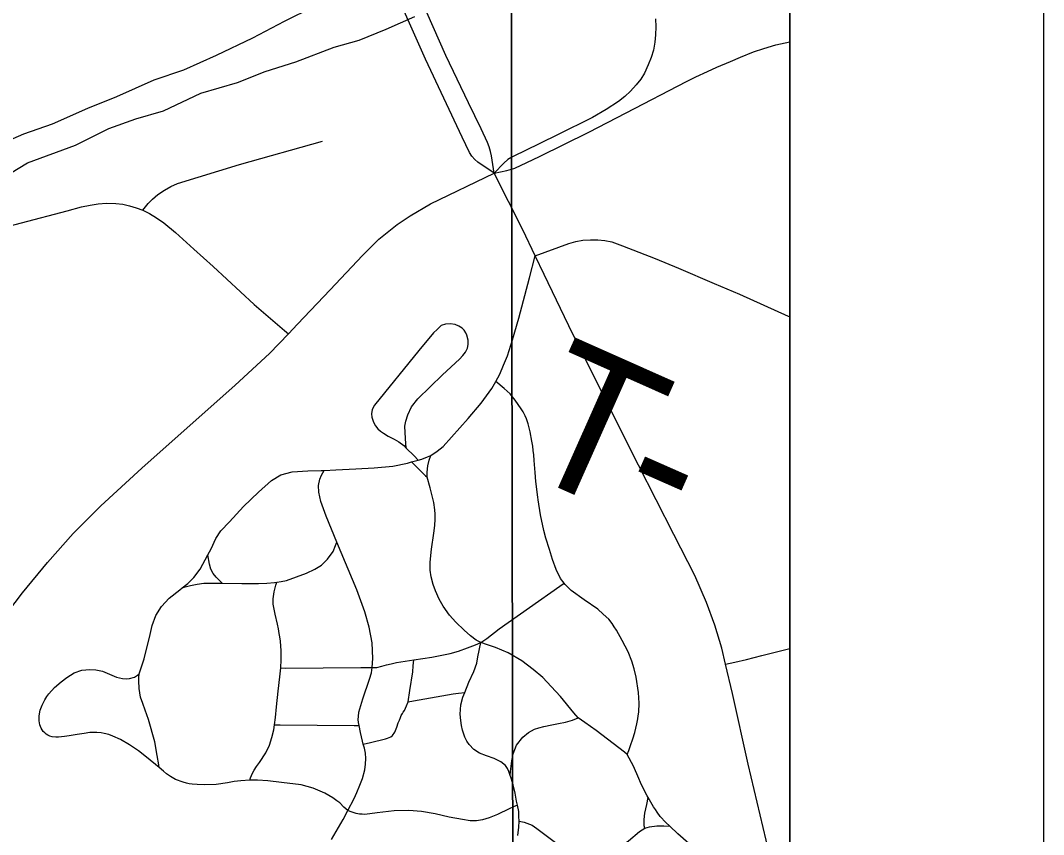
# Model space of a CAD drawing. Extents: x 0 to 34, y 0 to 22.
# Drawn here: x 8.5969 to 9, y 19.9139 to 20.2347 of the extents above; entities that cross this region are included whole.
import ezdxf

# ---------------------------------------------------------------- set-up
doc = ezdxf.new("R2010")
doc.units = 0
for name, color, linetype in [('Default', 7, 'Continuous'), ('GM_X_City_Street', 7, 'Continuous'), ('GM_X_County_Road', 7, 'Continuous'), ('GM_X_Interchange_Ramps', 7, 'Continuous'), ('GM_X_Minor_River', 7, 'Continuous'), ('GM_X_State_Route', 7, 'Continuous'), ('GM_X_Township_Road', 7, 'Continuous'), ('GM_X_Township_Road_Text', 7, 'Continuous'), ('SH_Data', 7, 'Continuous')]:
    doc.layers.add(name, color=color, linetype=linetype)

msp = doc.modelspace()

# ---------------------------------------------------------------- linework, layer by layer
at = {"layer": 'Default'}
msp.add_lwpolyline([(8.55181, 19.58508), (8.53448, 19.59436), (8.55609, 19.59502), (8.55689, 19.59709), (8.55996, 19.60597), (8.56223, 19.61505), (8.564, 19.62432), (8.56499, 19.63339), (8.56519, 19.64011), (8.5651, 19.64454), (8.5647, 19.64977), (8.56372, 19.65875), (8.56174, 19.67107), (8.80187, 19.67232), (8.80029, 19.81877), (8.86434, 19.81992), (8.86365, 19.85612), (8.9, 19.86027), (8.9, 20.89996), (7.65295, 20.89996)], dxfattribs=at)
for points in [[(7.90355, 20.89996), (7.7825, 20.89996), (7.78202, 19.88507), (8.79094, 19.88871), (8.78918, 20.89915)], [(8.9, 19.88955), (8.9, 20.89861), (8.78918, 20.89915), (8.79094, 19.88871)]]:
    msp.add_lwpolyline(points, close=True, dxfattribs=at)
at = {"layer": 'GM_X_City_Street'}
for points in [[(8.64513, 20.15994), (8.64723, 20.1625), (8.64899, 20.1643), (8.65103, 20.16612), (8.65363, 20.16787), (8.65616, 20.1692), (8.65874, 20.17049), (8.68325, 20.17795), (8.7159, 20.18715)], [(8.70248, 20.11117), (8.70613, 20.11496), (8.71887, 20.12856), (8.73161, 20.14207), (8.73809, 20.14847), (8.74529, 20.15428), (8.7505, 20.15772), (8.75845, 20.16239), (8.78356, 20.17451)], [(8.64513, 20.15994), (8.64778, 20.15859), (8.65055, 20.15697), (8.65345, 20.15491), (8.65802, 20.15111), (8.66524, 20.1446), (8.67279, 20.13776), (8.68903, 20.12273), (8.70089, 20.11254), (8.70248, 20.11117)], [(8.79269, 19.92549), (8.79115, 19.92481), (8.78942, 19.92404), (8.78487, 19.92177), (8.78153, 19.9205), (8.77894, 19.91962), (8.77654, 19.91924), (8.77412, 19.91933), (8.77104, 19.91977), (8.76588, 19.92077), (8.76034, 19.922), (8.75487, 19.92293), (8.74987, 19.92332), (8.74417, 19.92316), (8.73746, 19.92247), (8.73253, 19.92183), (8.73154, 19.92186), (8.73045, 19.92193), (8.72915, 19.92216), (8.72684, 19.92293), (8.72591, 19.92332), (8.72437, 19.92463), (8.72274, 19.92631), (8.72159, 19.92718), (8.72004, 19.92836), (8.71683, 19.93018), (8.71229, 19.93218), (8.70751, 19.93342), (8.69981, 19.93442), (8.69442, 19.93503), (8.6903, 19.93529), (8.68722, 19.93535), (8.68373, 19.93501), (8.68109, 19.93476), (8.67849, 19.9343), (8.67407, 19.93365), (8.66945, 19.93346), (8.66648, 19.93355), (8.66455, 19.9337), (8.66333, 19.93392), (8.66228, 19.93411), (8.66102, 19.93445), (8.65805, 19.93558), (8.65597, 19.93678), (8.65451, 19.9378), (8.65322, 19.93887), (8.65152, 19.94027), (8.64657, 19.9444), (8.6434, 19.94682), (8.63992, 19.9492), (8.63639, 19.95134), (8.63325, 19.95268), (8.6317, 19.95324), (8.62988, 19.95375), (8.62874, 19.95395), (8.627, 19.95407), (8.62427, 19.95407), (8.62195, 19.95372), (8.61929, 19.95332), (8.6161, 19.95274), (8.61431, 19.95247), (8.61192, 19.95227), (8.61082, 19.95227), (8.60937, 19.95242), (8.6085, 19.95263), (8.60772, 19.95297), (8.60709, 19.95337), (8.6065, 19.95393), (8.60587, 19.95451), (8.60502, 19.95582), (8.6045, 19.95709), (8.60427, 19.95871), (8.60433, 19.96069), (8.60473, 19.96283), (8.60547, 19.96485), (8.60599, 19.96591), (8.60652, 19.967), (8.60732, 19.96824), (8.60814, 19.96935), (8.6103, 19.97176), (8.61297, 19.97408), (8.61512, 19.97576), (8.61807, 19.97761), (8.62114, 19.9786), (8.62422, 19.97894), (8.62665, 19.97877), (8.62921, 19.97822), (8.63101, 19.97748), (8.63477, 19.97592), (8.63706, 19.97531), (8.63861, 19.97529), (8.63992, 19.97543), (8.64179, 19.97591), (8.64303, 19.97669), (8.64365, 19.97722), (8.64454, 19.97991), (8.64565, 19.98316), (8.64804, 19.99273), (8.64883, 19.99627), (8.65021, 20.00014), (8.65242, 20.00373), (8.65553, 20.00697), (8.65967, 20.01035), (8.66062, 20.01111), (8.66282, 20.01283), (8.66398, 20.01398), (8.6652, 20.01519), (8.66775, 20.01843), (8.6708, 20.02407), (8.67209, 20.02645), (8.67385, 20.03058), (8.67588, 20.03359), (8.67922, 20.0371), (8.68483, 20.04311), (8.69074, 20.04882), (8.69578, 20.05339), (8.6995, 20.05568), (8.70397, 20.05682), (8.71016, 20.0572), (8.7154, 20.05729), (8.71658, 20.05735), (8.7212, 20.05758), (8.72911, 20.05805), (8.73625, 20.05834), (8.74368, 20.05909), (8.74939, 20.06024), (8.75103, 20.06071), (8.75357, 20.06144), (8.755, 20.06185), (8.7573, 20.06274), (8.75865, 20.06327), (8.76103, 20.06495), (8.76349, 20.06682), (8.77337, 20.07787), (8.77842, 20.08384), (8.78264, 20.08962), (8.78421, 20.09237), (8.78578, 20.09531), (8.78729, 20.09889), (8.78878, 20.10259), (8.79075, 20.10887), (8.79321, 20.11735), (8.79741, 20.13323), (8.79971, 20.14195)], [(8.75357, 20.06144), (8.75197, 20.06307), (8.74891, 20.06618), (8.74858, 20.06995), (8.74839, 20.07475), (8.74875, 20.07678), (8.74947, 20.07929), (8.75103, 20.08246), (8.75348, 20.08556), (8.76319, 20.095), (8.76991, 20.10122), (8.7712, 20.10271), (8.7722, 20.10391), (8.77306, 20.10557), (8.77327, 20.107), (8.77334, 20.1087), (8.77277, 20.11068), (8.77242, 20.11158), (8.77174, 20.11266), (8.77091, 20.11343), (8.76966, 20.11425), (8.7682, 20.11486), (8.76618, 20.1152), (8.76434, 20.11501), (8.76261, 20.11445), (8.76106, 20.11294), (8.7596, 20.11153), (8.75386, 20.10466), (8.73645, 20.08303), (8.73554, 20.08136), (8.73526, 20.07972), (8.7354, 20.07836), (8.73598, 20.07644), (8.73684, 20.0749), (8.73768, 20.07372), (8.73871, 20.07286), (8.73993, 20.07202), (8.74181, 20.07089), (8.74416, 20.06967), (8.74597, 20.06864), (8.74797, 20.06714), (8.74891, 20.06618)], [(8.83589, 19.94541), (8.83657, 19.94705), (8.83727, 19.94898), (8.83816, 19.95153), (8.83894, 19.95408), (8.83973, 19.95751), (8.84016, 19.95941), (8.84032, 19.96067), (8.84051, 19.96212), (8.84071, 19.96566), (8.84042, 19.96979), (8.83944, 19.97587), (8.83865, 19.97921), (8.83777, 19.98225), (8.8363, 19.98588), (8.83404, 19.9904), (8.8318, 19.99437), (8.83088, 19.99578), (8.83004, 19.99706), (8.82874, 19.99873), (8.82654, 20.00074), (8.82442, 20.00266), (8.81899, 20.00642), (8.81395, 20.01007), (8.81153, 20.01243), (8.8111, 20.01297), (8.8097, 20.01472), (8.80802, 20.01829), (8.80657, 20.0222), (8.8053, 20.02622), (8.80395, 20.03068), (8.80312, 20.03366), (8.80186, 20.03986), (8.80094, 20.04582), (8.80082, 20.04679), (8.8, 20.05301), (8.79971, 20.05655), (8.79931, 20.06126), (8.79915, 20.06352), (8.79896, 20.06528), (8.79872, 20.06695), (8.79843, 20.06891), (8.79777, 20.07255), (8.79736, 20.07411), (8.79697, 20.07578), (8.79632, 20.07773), (8.79581, 20.07884), (8.79493, 20.08041), (8.79424, 20.08166), (8.79185, 20.08511), (8.78983, 20.08761), (8.78751, 20.08966), (8.78421, 20.09237)], [(8.86027, 19.91036), (8.85592, 19.91409), (8.8527, 19.91716), (8.85122, 19.91856), (8.84897, 19.92104), (8.84776, 19.92265), (8.84709, 19.92368), (8.84636, 19.92479), (8.84418, 19.92846), (8.84377, 19.92916), (8.8419, 19.93293), (8.84126, 19.93434), (8.84054, 19.93591), (8.83839, 19.94086), (8.83589, 19.94541), (8.83493, 19.94632), (8.82369, 19.95488), (8.81925, 19.95801), (8.81662, 19.95982), (8.81497, 19.96179), (8.80967, 19.96823), (8.80596, 19.97227), (8.80266, 19.97582), (8.79894, 19.97897), (8.79451, 19.98228), (8.78902, 19.98543), (8.78402, 19.98753), (8.78095, 19.98866), (8.77828, 19.98955), (8.77647, 19.99041), (8.77417, 19.99221), (8.77167, 19.99439), (8.76844, 19.99754), (8.76594, 20.00037), (8.76341, 20.00387), (8.76182, 20.00666), (8.76045, 20.00989), (8.75948, 20.01247), (8.75876, 20.01538), (8.75835, 20.01805), (8.75835, 20.02127), (8.75881, 20.0263), (8.75973, 20.03264), (8.76014, 20.03571), (8.76024, 20.0381), (8.76029, 20.0401), (8.76014, 20.04185), (8.7598, 20.04475), (8.7583, 20.05054), (8.75718, 20.05474), (8.75718, 20.05668), (8.75748, 20.05924), (8.75796, 20.06139), (8.75865, 20.06327)], [(8.75103, 20.06071), (8.75199, 20.05975), (8.75648, 20.05526), (8.75718, 20.05474)], [(8.71946, 19.91187), (8.72408, 19.91977), (8.72591, 19.92332), (8.7284, 19.92803), (8.72942, 19.93041), (8.73068, 19.93334), (8.73164, 19.93598), (8.7326, 19.93939), (8.7329, 19.94155), (8.73302, 19.94389), (8.7329, 19.94599), (8.73241, 19.94786), (8.73197, 19.94947), (8.73164, 19.95067), (8.73086, 19.95409), (8.73031, 19.95684), (8.73006, 19.95809), (8.72997, 19.95916), (8.73007, 19.96039), (8.73021, 19.96209), (8.73177, 19.96729), (8.73449, 19.97508), (8.73518, 19.97758), (8.73552, 19.97965), (8.7358, 19.98327), (8.73551, 19.98944), (8.73435, 19.99557), (8.73264, 20.00159), (8.72938, 20.01037), (8.72161, 20.02915), (8.71741, 20.0393), (8.71529, 20.04516), (8.71452, 20.0488), (8.71435, 20.05143), (8.71485, 20.0539), (8.71551, 20.05555), (8.71658, 20.05735)], [(8.66062, 20.01111), (8.66181, 20.01146), (8.66388, 20.01208), (8.66658, 20.01256), (8.66919, 20.01288), (8.67094, 20.01293), (8.6731, 20.013), (8.6764, 20.01293), (8.68414, 20.01277), (8.69071, 20.01283), (8.69403, 20.01292), (8.69694, 20.01314), (8.69788, 20.01331), (8.69965, 20.01362), (8.70168, 20.01398), (8.70958, 20.01683), (8.71291, 20.01845), (8.7155, 20.02002), (8.71793, 20.02234), (8.72009, 20.02548), (8.7211, 20.02775), (8.72161, 20.02915)], [(8.6764, 20.01293), (8.67561, 20.01372), (8.67398, 20.01534), (8.67283, 20.0167), (8.67188, 20.01846), (8.67134, 20.02042), (8.6708, 20.02407)], [(8.68722, 19.93535), (8.68757, 19.93619), (8.68833, 19.93802), (8.68903, 19.93922), (8.6899, 19.9407), (8.69103, 19.9422), (8.69358, 19.94612), (8.69505, 19.94906), (8.69601, 19.95211), (8.69679, 19.95511), (8.69706, 19.95711), (8.69745, 19.95997), (8.69775, 19.96424), (8.69848, 19.97036), (8.69915, 19.97604), (8.6995, 19.97956), (8.69957, 19.98267), (8.69957, 19.98632), (8.69931, 19.99005), (8.69906, 19.99185), (8.6989, 19.99314), (8.69875, 19.99397), (8.69858, 19.99489), (8.69819, 19.99675), (8.69721, 20.00078), (8.69653, 20.00471), (8.69653, 20.00679), (8.69675, 20.00857), (8.69686, 20.00955), (8.69755, 20.01209), (8.69788, 20.01331)], [(8.6995, 19.97956), (8.70129, 19.97948), (8.73096, 19.97972), (8.73273, 19.97964), (8.73552, 19.97965), (8.73726, 19.97976), (8.73927, 19.98019), (8.74119, 19.98069), (8.74291, 19.98114), (8.74503, 19.98162), (8.75187, 19.98274), (8.75899, 19.98382), (8.76618, 19.98519), (8.76948, 19.98616), (8.77304, 19.98745), (8.77619, 19.98866), (8.77828, 19.98955), (8.7807, 19.99116), (8.78555, 19.99488), (8.80942, 20.01178), (8.8111, 20.01297)], [(8.79285, 19.91354), (8.79324, 19.91677), (8.79343, 19.91911), (8.79333, 19.92104), (8.79324, 19.92297), (8.79269, 19.92549), (8.79236, 19.92708), (8.79178, 19.93019), (8.79099, 19.93345), (8.79029, 19.93605), (8.78989, 19.93718), (8.78935, 19.93872), (8.78886, 19.9399), (8.78804, 19.94108), (8.7862, 19.94256), (8.78361, 19.94386), (8.78053, 19.94486), (8.77775, 19.94593), (8.77557, 19.9474), (8.77373, 19.94935), (8.77279, 19.95072), (8.77196, 19.95226), (8.77102, 19.95503), (8.77062, 19.95689), (8.77037, 19.95876), (8.77013, 19.96136), (8.77045, 19.96499), (8.77125, 19.96803), (8.77196, 19.96981), (8.77357, 19.97389), (8.77553, 19.97817), (8.77667, 19.9814), (8.77716, 19.9839), (8.77828, 19.98955)], [(8.87474, 19.98097), (8.87837, 19.9818), (8.88299, 19.98285), (8.88905, 19.98442), (8.9, 19.9872)], [(8.73197, 19.94947), (8.73478, 19.95016), (8.74069, 19.95161), (8.74151, 19.95182), (8.74215, 19.95213), (8.74281, 19.95244), (8.74349, 19.95293), (8.74439, 19.95419), (8.74516, 19.95613), (8.74576, 19.9579), (8.74619, 19.95899), (8.7466, 19.95997), (8.74692, 19.96073), (8.74737, 19.96154), (8.74772, 19.96214), (8.74816, 19.96278), (8.74905, 19.96455), (8.7497, 19.96621), (8.75026, 19.97061), (8.75144, 19.97796), (8.75166, 19.98039), (8.75187, 19.98274)], [(8.65152, 19.94027), (8.6514, 19.94131), (8.65082, 19.94496), (8.64984, 19.95047), (8.64736, 19.95917), (8.64599, 19.96293), (8.6451, 19.96549), (8.64427, 19.96804), (8.6437, 19.97146), (8.64354, 19.97441), (8.64351, 19.9757), (8.64365, 19.97722)], [(8.7497, 19.96621), (8.75174, 19.96655), (8.76738, 19.96934), (8.76951, 19.96956), (8.77196, 19.96981)], [(8.69706, 19.95711), (8.69926, 19.95709), (8.72836, 19.95685), (8.73031, 19.95684)], [(8.78989, 19.93718), (8.79005, 19.93877), (8.79046, 19.94297), (8.79099, 19.94563), (8.79241, 19.94912), (8.79483, 19.95231), (8.79708, 19.95414), (8.79945, 19.95538), (8.80117, 19.95597), (8.80311, 19.95642), (8.80627, 19.95705), (8.80893, 19.95758), (8.81167, 19.95817), (8.81439, 19.95897), (8.81662, 19.95982)], [(8.84286, 19.91633), (8.84266, 19.91724), (8.84262, 19.91978), (8.84296, 19.92228), (8.84364, 19.92571), (8.84418, 19.92846)], [(8.79343, 19.91911), (8.79533, 19.91873), (8.79748, 19.91798), (8.79849, 19.91753), (8.79938, 19.91696), (8.80038, 19.91626), (8.80924, 19.9095), (8.81266, 19.90788), (8.81647, 19.90693), (8.81878, 19.90655), (8.82203, 19.90651), (8.82367, 19.90649), (8.82728, 19.90696), (8.82969, 19.90757), (8.8333, 19.90919), (8.83654, 19.91144), (8.84075, 19.91502), (8.84286, 19.91633), (8.84477, 19.91693), (8.84759, 19.91734), (8.85041, 19.91724), (8.8527, 19.91716)]]:
    msp.add_lwpolyline(points, dxfattribs=at)
at = {"layer": 'GM_X_County_Road'}
msp.add_lwpolyline([(8.58646, 19.99435), (8.59775, 20.00917), (8.60762, 20.02111), (8.61774, 20.03245), (8.62861, 20.04342), (8.64472, 20.0582), (8.68144, 20.09095), (8.69506, 20.10348), (8.70248, 20.11117)], dxfattribs=at)
at = {"layer": 'GM_X_Interchange_Ramps'}
for points in [[(8.8471, 20.23528), (8.84727, 20.23217), (8.8471, 20.229), (8.84687, 20.22619), (8.84629, 20.22302), (8.84543, 20.22014), (8.84428, 20.21726), (8.84278, 20.21398), (8.84128, 20.21162), (8.83944, 20.20927), (8.83731, 20.20679), (8.83506, 20.20477), (8.83253, 20.20282), (8.82762, 20.19957), (8.82228, 20.19649), (8.80844, 20.18959), (8.79538, 20.18315), (8.79187, 20.1815), (8.7905, 20.18084), (8.78899, 20.17987), (8.78738, 20.17847), (8.78356, 20.17451)], [(8.78356, 20.17451), (8.78852, 20.17559), (8.79036, 20.17612), (8.79164, 20.17654), (8.79641, 20.17875), (8.80147, 20.18111), (8.82081, 20.19069), (8.83562, 20.19833), (8.85935, 20.21066), (8.86301, 20.21252), (8.86754, 20.21456), (8.87123, 20.21627), (8.87662, 20.21855), (8.88062, 20.22028), (8.88575, 20.2223), (8.88984, 20.22368), (8.89453, 20.22511), (8.9, 20.22625)]]:
    msp.add_lwpolyline(points, dxfattribs=at)
at = {"layer": 'GM_X_Minor_River'}
for points in [[(8.7125, 20.24008), (8.7008, 20.23431), (8.68834, 20.22777), (8.674, 20.22083), (8.66116, 20.21505), (8.64945, 20.21117), (8.63472, 20.20461), (8.62339, 20.19997), (8.60942, 20.1938), (8.59808, 20.18992), (8.58751, 20.18529)], [(8.58685, 20.17087), (8.59968, 20.17856), (8.61857, 20.18553), (8.63178, 20.19207), (8.64236, 20.19594), (8.65332, 20.19906), (8.66804, 20.206), (8.6824, 20.21028), (8.69336, 20.21453), (8.70545, 20.21841), (8.72056, 20.22421), (8.73039, 20.22694), (8.74096, 20.2312), (8.75229, 20.23621)]]:
    msp.add_lwpolyline(points, dxfattribs=at)
at = {"layer": 'GM_X_State_Route'}
for points in [[(5.77739, 16.97974), (7.8038, 16.97974), (7.79043, 17.86502), (8.29598, 17.87664), (8.8033, 17.87635), (8.79838, 18.88717), (8.9, 18.88757), (8.9, 20.89996), (5.65069, 20.89996)], [(8.78356, 20.17451), (8.78246, 20.18139), (8.78206, 20.18308), (8.78156, 20.18485), (8.7809, 20.18654), (8.77837, 20.19202), (8.77343, 20.20217), (8.76449, 20.22086), (8.75701, 20.23783), (8.75008, 20.25491), (8.74348, 20.2725), (8.73938, 20.28469)], [(8.78356, 20.17451), (8.77713, 20.17887), (8.77592, 20.1799), (8.77471, 20.18127), (8.77385, 20.18267), (8.771, 20.18871), (8.75655, 20.21941), (8.74646, 20.24191)], [(8.8224, 20.09544), (8.81458, 20.111), (8.80324, 20.13459), (8.79971, 20.14195), (8.79478, 20.15224), (8.78356, 20.17451)], [(8.84042, 20.05941), (8.8272, 20.08589), (8.8224, 20.09544)], [(8.89549, 19.89007), (8.89508, 19.89193), (8.89392, 19.8971), (8.89069, 19.91164), (8.88367, 19.94163), (8.87745, 19.9694), (8.87474, 19.98097), (8.87326, 19.9873), (8.87054, 19.99634), (8.86726, 20.00533), (8.86263, 20.01593), (8.85431, 20.03216), (8.84042, 20.05941)]]:
    msp.add_lwpolyline(points, dxfattribs=at)
at = {"layer": 'GM_X_Township_Road'}
for points in [[(8.57342, 20.14882), (8.57916, 20.15022), (8.61535, 20.15969), (8.62102, 20.16124), (8.62436, 20.16191), (8.62759, 20.1624), (8.63076, 20.16265), (8.6345, 20.16259), (8.63727, 20.16227), (8.63985, 20.16168), (8.64254, 20.16091), (8.64513, 20.15994)], [(8.79971, 20.14195), (8.81293, 20.14675), (8.81574, 20.14761), (8.81851, 20.14811), (8.82147, 20.1483), (8.82433, 20.1483), (8.82719, 20.14801), (8.82987, 20.14739)], [(8.82987, 20.14739), (8.83416, 20.14589), (8.84692, 20.14089), (8.85619, 20.13705), (8.87021, 20.13102)], [(8.87021, 20.13102), (8.88027, 20.12679), (8.89941, 20.11819), (8.9, 20.11794)]]:
    msp.add_lwpolyline(points, dxfattribs=at)
at = {"layer": 'SH_Data'}
for p, q in [((9, 20.99996), (9, 13.99996)), ((8.9, 20.89996), (8.9, 14.09996))]:
    msp.add_line(p, q, dxfattribs=at)

# ---------------------------------------------------------------- texts
at = {"layer": 'GM_X_Township_Road_Text'}
for s, rotation, p in [('T', 336.002, (8.79075, 20.05856)), ('-', 336.188, (8.82976, 20.04119))]:
    msp.add_text(s, height=0.05682, rotation=rotation, dxfattribs=at).set_placement(p)

doc.saveas('drawing.dxf')
